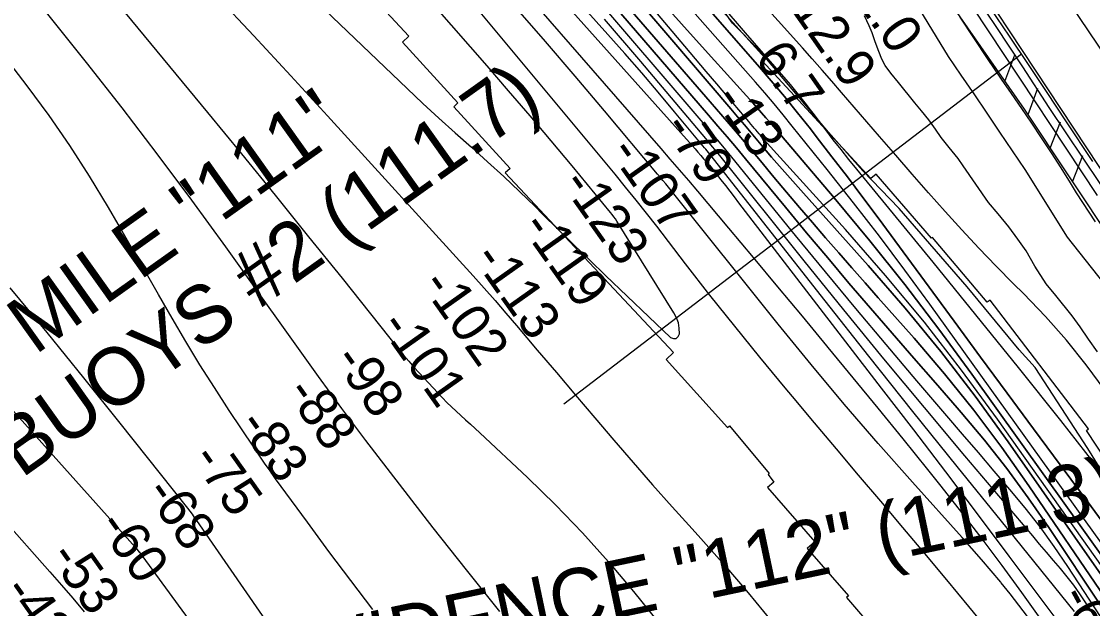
# Model space of a CAD drawing. Extents: x 3598634 to 3636690, y 517270 to 542944.
# Drawn here: x 3630127 to 3631986, y 531132 to 532151 of the extents above; entities that cross this region are included whole.
import ezdxf

# ---------------------------------------------------------------- set-up
doc = ezdxf.new("R2010")
doc.units = 0
for name, color, linetype in [('V-CHAN-NAID', 7, 'Continuous'), ('V-FLOD-BASE', 7, 'Continuous'), ('V-LEVE-TOET', 7, 'Continuous'), ('V-RIVR-EDGE', 7, 'Continuous'), ('V-RIVR-RANG', 7, 'Continuous'), ('V-ROAD-CNTR', 7, 'Continuous'), ('V-RRAP-FSHR', 7, 'Continuous'), ('V-RRAP-RVMT', 7, 'Continuous'), ('V-SITE-VEGE', 7, 'Continuous'), ('V-SURV-LINE', 7, 'Continuous'), ('V-TOPO-DPTH', 7, 'Continuous'), ('V-TOPO-MAJR', 7, 'Continuous'), ('V-TOPO-MINR', 7, 'Continuous'), ('V-TOPO-WATR', 7, 'Continuous')]:
    doc.layers.add(name, color=color, linetype=linetype)

msp = doc.modelspace()

# ---------------------------------------------------------------- linework, layer by layer
at = {"layer": 'V-FLOD-BASE'}
msp.add_lwpolyline([(3632088.1, 531737.6), (3631911.2, 532001.4), (3631865.1, 532071.7), (3631818.7, 532141.8), (3631772, 532211.7), (3631629, 532427)], dxfattribs=at)
at = {"layer": 'V-LEVE-TOET'}
for points in [[(3631931.4, 532205.2), (3631963.3, 532157.4), (3631995.3, 532109.7), (3632027.4, 532062), (3632059.7, 532014.5), (3632084.7, 531978.3)], [(3631756, 532158), (3631779.6, 532122.1), (3631803.5, 532086.4), (3631827.5, 532050.8), (3631845.3, 532025.4), (3631862.8, 531999.9), (3631880.1, 531974.3), (3631897.3, 531948.6), (3631914.2, 531922.7), (3631931, 531896.7), (3631947.6, 531870.5), (3631958.1, 531853.4), (3631968.9, 531836.5), (3631979.8, 531819.6), (3631990.9, 531802.9)]]:
    msp.add_lwpolyline(points, dxfattribs=at)
at = {"layer": 'V-RIVR-EDGE'}
msp.add_lwpolyline([(3632017.2, 531345.7), (3631978.1, 531409.5), (3631886.6, 531550), (3631859.1, 531580.7), (3631768.7, 531690), (3631650.7, 531826.3), (3631587.8, 531891.4), (3631527.9, 531958.4), (3631408.2, 532100.2), (3631361.1, 532147.5), (3631269.5, 532277.6)], dxfattribs=at)
at = {"layer": 'V-RIVR-RANG'}
msp.add_line((3631862.8, 532093.9), (3631068.6, 531486.3), dxfattribs=at)
at = {"layer": 'V-ROAD-CNTR'}
msp.add_lwpolyline([(3631808.6, 532173.8), (3631841.6, 532125.1), (3631874.4, 532076.2), (3631907, 532027.2), (3631939.3, 531978), (3631986.3, 531907.4)], dxfattribs=at)
at = {"layer": 'V-RRAP-FSHR'}
for p, q in [((3631834.3, 532046.7), (3631851.1, 532092.5)), ((3631874.3, 531989.2), (3631891.1, 532035.1)), ((3631912.7, 531930.7), (3631930.6, 531976.2)), ((3631951.4, 531872.4), (3631969.3, 531917.9))]:
    msp.add_line(p, q, dxfattribs=at)
for points in [[(3630818.4, 533455.2), (3630957.3, 533326.3), (3631067.4, 533225.4), (3631108.6, 533188.9), (3631135.9, 533137.7), (3631230.2, 532957.4), (3631328, 532787.8), (3631390.9, 532677.3), (3631425.4, 532632.4), (3631475.2, 532576), (3631524.1, 532510.9), (3631671, 532281.3), (3631867.7, 531998.6), (3632023.6, 531763.6)], [(3631798.4, 532098.2), (3631867.7, 531998.6), (3632023.6, 531763.6), (3632220.6, 531474.2), (3632277.8, 531387.1)]]:
    msp.add_lwpolyline(points, dxfattribs=at)
at = {"layer": 'V-RRAP-RVMT'}
for p, q in [((3630702.2, 532229.6), (3630799.5, 532125.1)), ((3631418, 532087.2), (3631319, 532196.3)), ((3630799.5, 532125.1), (3630788.7, 532115)), ((3630788.7, 532115), (3630884.4, 532009.2)), ((3631412.8, 532082.4), (3631418, 532087.2)), ((3631601.6, 531878.4), (3631412.8, 532082.4)), ((3630884.4, 532009.2), (3630877.3, 532002.3)), ((3630877.3, 532002.3), (3630975.1, 531895.5)), ((3630975.1, 531895.5), (3630966.9, 531888.1)), ((3630966.9, 531888.1), (3631259, 531576.3)), ((3631610.4, 531885.6), (3631601.6, 531878.4)), ((3631707, 531774.5), (3631610.4, 531885.6)), ((3631708.3, 531775.6), (3631707, 531774.5)), ((3631803.5, 531663.8), (3631708.3, 531775.6)), ((3631808.3, 531667.2), (3631803.5, 531663.8)), ((3631979.5, 531443.5), (3631808.3, 531667.2)), ((3631259, 531576.3), (3631246.4, 531564.3)), ((3631246.4, 531564.3), (3631352.6, 531446.2)), ((3631352.6, 531446.2), (3631355.9, 531449)), ((3631355.9, 531449), (3631425, 531366.1)), ((3631975.8, 531440.8), (3631979.5, 531443.5)), ((3632063.3, 531307.7), (3631975.8, 531440.8)), ((3631425, 531366.1), (3631423, 531364.4)), ((3631423, 531364.4), (3631432.8, 531351.2)), ((3631432.8, 531351.2), (3631422, 531341.9)), ((3631422, 531341.9), (3631504, 531247.5)), ((3631504, 531247.5), (3631491.1, 531236.3)), ((3631491.1, 531236.3), (3631562.5, 531154)), ((3631562.5, 531154), (3631558.9, 531150.8)), ((3631558.9, 531150.8), (3631640.2, 531057.1))]:
    msp.add_line(p, q, dxfattribs=at)
at = {"layer": 'V-SITE-VEGE'}
for p, q in [((3631679.7, 532181.6), (3631735.7, 532089.7)), ((3631598.8, 532142.9), (3631590.2, 532160.5)), ((3631603.9, 532130.8), (3631598.8, 532142.9)), ((3631609, 532115.6), (3631603.9, 532130.8)), ((3631615.2, 532098.3), (3631609, 532115.6)), ((3631620.3, 532085.4), (3631615.2, 532098.3)), ((3631626.4, 532074.4), (3631620.3, 532085.4)), ((3631735.7, 532089.7), (3631757.7, 532057.3)), ((3631636, 532060.9), (3631626.4, 532074.4)), ((3631649.6, 532044.6), (3631636, 532060.9)), ((3631677.8, 532009.5), (3631649.6, 532044.6)), ((3631757.7, 532057.3), (3631781.2, 532023.2)), ((3631689.5, 531995.7), (3631677.8, 532009.5)), ((3631781.2, 532023.2), (3631801.5, 531993.5)), ((3631702.1, 531979.9), (3631689.5, 531995.7)), ((3631801.5, 531993.5), (3631824.8, 531958.4)), ((3631713.6, 531963.8), (3631702.1, 531979.9)), ((3631723.7, 531949.3), (3631713.6, 531963.8)), ((3631824.8, 531958.4), (3631868.5, 531893.6)), ((3631737.4, 531932.2), (3631723.7, 531949.3)), ((3631753.3, 531912.8), (3631737.4, 531932.2)), ((3631761.6, 531900.4), (3631753.3, 531912.8)), ((3631805.5, 531836.3), (3631761.6, 531900.4)), ((3631868.5, 531893.6), (3631942.5, 531776.6)), ((3631822.7, 531816.7), (3631805.5, 531836.3)), ((3631840.9, 531794.5), (3631822.7, 531816.7)), ((3631856.5, 531773), (3631840.9, 531794.5)), ((3631871, 531752.7), (3631856.5, 531773)), ((3631942.5, 531776.6), (3632027.8, 531667.9)), ((3631886.1, 531726.2), (3631871, 531752.7)), ((3631905.9, 531695.3), (3631886.1, 531726.2)), ((3631922.7, 531675.2), (3631905.9, 531695.3)), ((3631950.7, 531639.9), (3631922.7, 531675.2)), ((3631964.9, 531620.9), (3631950.7, 531639.9)), ((3631979.1, 531599.4), (3631964.9, 531620.9)), ((3631994.6, 531577.1), (3631979.1, 531599.4))]:
    msp.add_line(p, q, dxfattribs=at)
at = {"layer": 'V-SURV-LINE'}
for points in [[(3631641.7, 532437.2), (3632019.6, 531865)], [(3631994.6, 531848.5), (3631616.7, 532420.7)]]:
    msp.add_lwpolyline(points, dxfattribs=at)
at = {"layer": 'V-TOPO-DPTH'}
for points in [[(3632002.9, 531282.8), (3631983.7, 531308.8), (3631929.9, 531381.4), (3631883.9, 531443.6), (3631837.8, 531505.9), (3631791.8, 531568.3), (3631745.9, 531630.6), (3631613.9, 531809.8), (3631587.5, 531845.4), (3631560.9, 531880.8), (3631533.9, 531916), (3631506.8, 531951), (3631496.6, 531964.1), (3631474.2, 531992.3), (3631451.4, 532020.3), (3631428.2, 532047.8), (3631404.7, 532075.2), (3630735.4, 532840.6)], [(3630735.4, 532840.6), (3631404.7, 532075.2), (3631428.2, 532047.8), (3631451.4, 532020.3), (3631474.2, 531992.3), (3631496.6, 531964.1), (3631506.8, 531951), (3631533.9, 531916), (3631560.9, 531880.8), (3631587.5, 531845.4), (3631613.9, 531809.8), (3631745.9, 531630.6), (3631791.8, 531568.3), (3631837.8, 531505.9), (3631883.9, 531443.6), (3631929.9, 531381.4), (3631983.7, 531308.8), (3632002.9, 531282.8)], [(3630664.1, 532771), (3631322.4, 532011.4), (3631344.4, 531985.9), (3631366.3, 531960.3), (3631388, 531934.6), (3631409.7, 531908.8), (3631433, 531880.7), (3631455.3, 531854.2), (3631477.7, 531827.8), (3631500.2, 531801.5), (3631522.9, 531775.3), (3631545.7, 531749.3), (3631568.6, 531723.3), (3631591.5, 531697.3), (3631614.4, 531671.3), (3631676.4, 531601.3), (3631729.1, 531539.4), (3631780.3, 531476.2), (3631828.9, 531411.2), (3631875.9, 531344.8), (3632008, 531150.7)], [(3632008, 531150.7), (3631875.9, 531344.8), (3631828.9, 531411.2), (3631780.3, 531476.2), (3631729.1, 531539.4), (3631676.4, 531601.3), (3631614.4, 531671.3), (3631591.5, 531697.3), (3631568.6, 531723.3), (3631545.7, 531749.3), (3631522.9, 531775.3), (3631500.2, 531801.5), (3631477.7, 531827.8), (3631455.3, 531854.2), (3631433, 531880.7), (3631409.7, 531908.8), (3631388, 531934.6), (3631366.3, 531960.3), (3631344.4, 531985.9), (3631322.4, 532011.4), (3630664.1, 532771)], [(3630888.7, 532488.3), (3631319.7, 531988.2), (3631335.9, 531969.2), (3631352, 531950.2), (3631368, 531931.1), (3631383.9, 531912), (3631453.1, 531828.2), (3631489.7, 531784.1), (3631526.5, 531740.2), (3631563.5, 531696.6), (3631600.8, 531653.2), (3631638.3, 531609.9), (3631675.8, 531566.6), (3631713.4, 531523.4), (3631751, 531480.3), (3631758.4, 531471.9), (3631798.7, 531423.8), (3631837.7, 531374.7), (3631874.8, 531324.1), (3631910.5, 531272.5), (3632003.5, 531132.5)], [(3632003.5, 531132.5), (3631910.5, 531272.5), (3631874.8, 531324.1), (3631837.7, 531374.7), (3631798.7, 531423.8), (3631758.4, 531471.9), (3631751, 531480.3), (3631713.4, 531523.4), (3631675.8, 531566.6), (3631638.3, 531609.9), (3631600.8, 531653.2), (3631563.5, 531696.6), (3631526.5, 531740.2), (3631489.7, 531784.1), (3631453.1, 531828.2), (3631383.9, 531912), (3631368, 531931.1), (3631352, 531950.2), (3631335.9, 531969.2), (3631319.7, 531988.2), (3630888.7, 532488.3)], [(3632007.9, 531510.4), (3631975.2, 531554.8), (3631941, 531597.8), (3631904.4, 531638.9), (3631866.3, 531678.7), (3631849.2, 531695.5), (3631818.7, 531726.2), (3631788.6, 531757.2), (3631759.2, 531788.9), (3631730.2, 531820.9), (3631701.5, 531853.3), (3631673, 531885.8), (3631644.6, 531918.5), (3631616.4, 531951.2), (3631550.6, 532027.6), (3631533.8, 532047), (3631516.8, 532066.4), (3631499.8, 532085.7), (3631482.6, 532104.9), (3631234.7, 532380.8)], [(3631192.9, 532192.6), (3631255.9, 532118.9), (3631358.2, 531999.2), (3631370, 531985.2), (3631381.9, 531971.3), (3631393.6, 531957.3), (3631405.3, 531943.3), (3631410.8, 531936.7), (3631419.8, 531926), (3631428.9, 531915.3), (3631438.1, 531904.8), (3631447.3, 531894.2), (3631456.5, 531883.8), (3631465.8, 531873.3), (3631475.1, 531862.9), (3631484.5, 531852.5), (3631596.7, 531727.4), (3631660.8, 531653.4), (3631723, 531577.9), (3631782.4, 531500.2), (3631839.9, 531421), (3632013.3, 531173)], [(3632013.3, 531173), (3631839.9, 531421), (3631782.4, 531500.2), (3631723, 531577.9), (3631660.8, 531653.4), (3631596.7, 531727.4), (3631484.5, 531852.5), (3631475.1, 531862.9), (3631465.8, 531873.3), (3631456.5, 531883.8), (3631447.3, 531894.2), (3631438.1, 531904.8), (3631428.9, 531915.3), (3631419.8, 531926), (3631410.8, 531936.7), (3631405.3, 531943.3), (3631393.6, 531957.3), (3631381.9, 531971.3), (3631370, 531985.2), (3631358.2, 531999.2), (3631255.9, 532118.9), (3631192.9, 532192.6)], [(3632024.6, 531192.8), (3631777, 531538.6), (3631719.4, 531616.8), (3631660.6, 531694.1), (3631599.9, 531769.8), (3631537.8, 531844.5), (3631426.6, 531975.1), (3631419.2, 531983.7), (3631411.7, 531992.3), (3631404.1, 532000.8), (3631396.6, 532009.3), (3631319.1, 532095), (3631273, 532146.5), (3631227.3, 532198.3)], [(3631227.3, 532198.3), (3631273, 532146.5), (3631319.1, 532095), (3631396.6, 532009.3), (3631404.1, 532000.8), (3631411.7, 531992.3), (3631419.2, 531983.7), (3631426.6, 531975.1), (3631537.8, 531844.5), (3631599.9, 531769.8), (3631660.6, 531694.1), (3631719.4, 531616.8), (3631777, 531538.6), (3632024.6, 531192.8)]]:
    msp.add_lwpolyline(points, dxfattribs=at)
at = {"layer": 'V-TOPO-MAJR'}
for points in [[(3630207.9, 532286.1), (3630450.1, 531992.4), (3630508.8, 531920.9), (3630567.3, 531849.2), (3630625.5, 531777.2), (3630683.5, 531705.1), (3630782.4, 531581.5), (3630790.9, 531571.1), (3630799.6, 531560.9), (3630808.4, 531550.8), (3630817.5, 531540.9), (3630857.8, 531497.8), (3630865.5, 531489.7), (3630873.4, 531481.9), (3630881.5, 531474.2), (3630889.8, 531466.8), (3630898.1, 531459.4), (3630906.4, 531451.9), (3630914.7, 531444.4), (3630922.8, 531436.8), (3631005.5, 531359.4), (3631054, 531312.1), (3631101, 531263.5), (3631146, 531213), (3631189.6, 531161.2), (3631447.1, 530841.9)], [(3631999.8, 531117.9), (3631943.5, 531204.6), (3631919.9, 531239.3), (3631895.5, 531273.4), (3631869.6, 531306.4), (3631842.9, 531338.7), (3631815.5, 531370.5), (3631788.1, 531402.4), (3631760.8, 531434.3), (3631733.4, 531466.2), (3631681.3, 531527.2), (3631628.2, 531589.9), (3631575.3, 531652.7), (3631522.9, 531716), (3631470.8, 531779.4), (3631360.3, 531915), (3631349.6, 531928), (3631338.8, 531941), (3631328, 531953.8), (3631317.1, 531966.7), (3631101.6, 532218.8)], [(3631793.7, 531216.8), (3631776.9, 531236), (3631759.9, 531255.2), (3631673.7, 531351), (3631614.1, 531418.4), (3631555.2, 531486.5), (3631497.6, 531555.5), (3631440.6, 531625.2), (3631250, 531862.9), (3631245.3, 531868.7), (3631240.6, 531874.5), (3631235.8, 531880.2), (3631231.1, 531885.9), (3631139.1, 531995.6), (3631088, 532055.9), (3631036.6, 532115.9), (3630984.7, 532175.5)], [(3629840.4, 531575.2), (3630176.6, 531195.6), (3630196.6, 531172.7), (3630216.4, 531149.7), (3630235.9, 531126.3)], [(3632307.1, 530359.4), (3631920.6, 531048.5), (3631918.1, 531052.8), (3631915.5, 531057), (3631912.8, 531061.2), (3631910, 531065.3), (3631887.5, 531097.7), (3631873.2, 531117.8), (3631858.6, 531137.6), (3631843.4, 531157.1), (3631827.9, 531176.3), (3631826.8, 531177.7), (3631810.3, 531197.3), (3631793.7, 531216.8)]]:
    msp.add_lwpolyline(points, dxfattribs=at)
at = {"layer": 'V-TOPO-MINR'}
for points in [[(3632016.2, 531185.8), (3631821.5, 531460.4), (3631758.9, 531545.4), (3631694.4, 531628.8), (3631627, 531709.9), (3631557.6, 531789.4), (3631421.7, 531939.7), (3631418.8, 531942.9), (3631415.9, 531946.1), (3631413.1, 531949.4), (3631410.2, 531952.6), (3631407.3, 531955.8), (3631404.5, 531959.1), (3631401.7, 531962.4), (3631398.9, 531965.7), (3631397.1, 531967.9), (3631393.3, 531972.4), (3631389.6, 531976.8), (3631385.9, 531981.2), (3631382.2, 531985.6), (3631352.6, 532020.4), (3631334.1, 532042.2), (3631315.6, 532064), (3631297.1, 532085.8), (3631278.6, 532107.7), (3630700.4, 532792.3)], [(3632008, 531150.7), (3631875.9, 531344.8), (3631828.9, 531411.2), (3631780.3, 531476.2), (3631729.1, 531539.4), (3631676.4, 531601.3), (3631614.4, 531671.3), (3631591.5, 531697.3), (3631568.6, 531723.3), (3631545.7, 531749.3), (3631522.9, 531775.3), (3631500.2, 531801.5), (3631477.7, 531827.8), (3631455.3, 531854.2), (3631433, 531880.7), (3631409.7, 531908.8), (3631388, 531934.6), (3631366.3, 531960.3), (3631344.4, 531985.9), (3631322.4, 532011.4), (3630664.1, 532771)], [(3631955.2, 531126.6), (3631828, 531283.3), (3631751, 531378.5), (3631674.3, 531474), (3631598.1, 531569.9), (3631522.1, 531665.9), (3631322.1, 531920.1), (3631319.8, 531923), (3631317.5, 531925.9), (3631315.2, 531928.8), (3631312.8, 531931.6), (3631260.9, 531994.1), (3631232.4, 532028), (3631203.7, 532061.6), (3631174.5, 532095), (3631145.1, 532128.1), (3630644.3, 532686.4)], [(3631263.4, 531600.7), (3631266.7, 531603.7), (3631269.2, 531608.7), (3631268.8, 531618.3), (3631267.3, 531627.6), (3631264.1, 531636.5), (3631259.7, 531645.2), (3631160.6, 531804.1), (3631158, 531808), (3631155.3, 531811.9), (3631152.5, 531815.7), (3631149.6, 531819.4), (3631083, 531899.9), (3631046.5, 531943.6), (3631009.8, 531987.1), (3630972.7, 532030.4), (3630935.4, 532073.4), (3630506.3, 532563.9)], [(3632003.5, 531132.5), (3631910.5, 531272.5), (3631874.8, 531324.1), (3631837.7, 531374.7), (3631798.7, 531423.8), (3631758.4, 531471.9), (3631751, 531480.3), (3631713.4, 531523.4), (3631675.8, 531566.6), (3631638.3, 531609.9), (3631600.8, 531653.2), (3631563.5, 531696.6), (3631526.5, 531740.2), (3631489.7, 531784.1), (3631453.1, 531828.2), (3631383.9, 531912), (3631368, 531931.1), (3631352, 531950.2), (3631335.9, 531969.2), (3631319.7, 531988.2), (3630888.7, 532488.3)], [(3631695.4, 531227.2), (3631657.2, 531272.7), (3631618.8, 531318.1), (3631580.3, 531363.5), (3631541.9, 531408.9), (3631503.6, 531454.4), (3631465.3, 531500), (3631452.9, 531514.8), (3631408.8, 531568), (3631365.1, 531621.7), (3631322.2, 531675.8), (3631279.6, 531730.3), (3631229.7, 531795.2), (3631211.9, 531818), (3631194, 531840.7), (3631175.8, 531863.1), (3631157.4, 531885.5), (3630732.5, 532396.6)], [(3632061, 531163.2), (3631703.6, 531660.1), (3631660.3, 531719.3), (3631616.4, 531778.1), (3631571.5, 531836.1), (3631525.9, 531893.6), (3631465.1, 531969.2), (3631449.4, 531988.5), (3631433.5, 532007.6), (3631417.3, 532026.6), (3631401, 532045.4), (3631091, 532397.1)], [(3632007.9, 531510.4), (3631975.2, 531554.8), (3631941, 531597.8), (3631904.4, 531638.9), (3631866.3, 531678.7), (3631849.2, 531695.5), (3631818.7, 531726.2), (3631788.6, 531757.2), (3631759.2, 531788.9), (3631730.2, 531820.9), (3631701.5, 531853.3), (3631673, 531885.8), (3631644.6, 531918.5), (3631616.4, 531951.2), (3631550.6, 532027.6), (3631533.8, 532047), (3631516.8, 532066.4), (3631499.8, 532085.7), (3631482.6, 532104.9), (3631234.7, 532380.8)], [(3630886.7, 532332.4), (3631236.8, 531930.3), (3631252.8, 531911.8), (3631268.8, 531893.2), (3631284.7, 531874.6), (3631300.4, 531855.9), (3631354.3, 531791.7), (3631397, 531740.9), (3631439.5, 531690), (3631482, 531639), (3631524.4, 531588), (3631526.9, 531585), (3631570.4, 531532.4), (3631613.7, 531479.6)], [(3630957.7, 531126.8), (3630899.3, 531198.8), (3630841.9, 531271.7), (3630725, 531423.6), (3630704, 531451.1), (3630683.2, 531478.8), (3630662.7, 531506.7), (3630642.4, 531534.8), (3630481.7, 531759.3), (3630422.6, 531840.5), (3630362.8, 531920.9), (3630301.7, 532000.5), (3630239.8, 532079.4), (3630133.3, 532212.9), (3630123.9, 532224.5)], [(3630466.2, 532194.7), (3630530.6, 532125.8), (3630594.6, 532056.5), (3630658.3, 531986.9), (3630911.1, 531709), (3630930.2, 531687.7), (3630949.2, 531666.3), (3630968, 531644.6), (3630986.6, 531622.9), (3631022.5, 531580.4), (3631055.6, 531541.3), (3631088.8, 531502.1), (3631122.1, 531463), (3631155.4, 531424), (3631188.9, 531385.1), (3631222.7, 531346.4), (3631256.8, 531308.1), (3631291.1, 531270), (3631306.3, 531253.3), (3631347.9, 531206.5), (3631388.7, 531159.1), (3631428.5, 531110.8)], [(3632013.3, 531173), (3631839.9, 531421), (3631782.4, 531500.2), (3631723, 531577.9), (3631660.8, 531653.4), (3631596.7, 531727.4), (3631484.5, 531852.5), (3631475.1, 531862.9), (3631465.8, 531873.3), (3631456.5, 531883.8), (3631447.3, 531894.2), (3631438.1, 531904.8), (3631428.9, 531915.3), (3631419.8, 531926), (3631410.8, 531936.7), (3631405.3, 531943.3), (3631393.6, 531957.3), (3631381.9, 531971.3), (3631370, 531985.2), (3631358.2, 531999.2), (3631255.9, 532118.9), (3631192.9, 532192.6)], [(3632024.6, 531192.8), (3631777, 531538.6), (3631719.4, 531616.8), (3631660.6, 531694.1), (3631599.9, 531769.8), (3631537.8, 531844.5), (3631426.6, 531975.1), (3631419.2, 531983.7), (3631411.7, 531992.3), (3631404.1, 532000.8), (3631396.6, 532009.3), (3631319.1, 532095), (3631273, 532146.5), (3631227.3, 532198.3)], [(3630640.9, 532183), (3630796.5, 532034.4), (3630824, 532008.5), (3630851.7, 531982.8), (3630879.8, 531957.5), (3630908, 531932.4), (3630936.2, 531907.3), (3630964.1, 531881.8), (3630991.5, 531855.7), (3631018.5, 531829.3), (3631031.6, 531816.3), (3631058.7, 531789.5), (3631086, 531762.8), (3631113.4, 531736.3), (3631140.9, 531710), (3631253.8, 531602.5), (3631259, 531600.6), (3631263.4, 531600.7)], [(3631068.4, 532184.1), (3631147.7, 532095.5), (3631296.3, 531929.5), (3631301.3, 531923.9), (3631306.3, 531918.2), (3631311.2, 531912.5), (3631316.2, 531906.8), (3631321.1, 531901.1), (3631325.9, 531895.3), (3631330.6, 531889.4), (3631335.3, 531883.5), (3631341.3, 531875.7), (3631348.9, 531865.8), (3631356.5, 531856), (3631364.1, 531846.1), (3631371.7, 531836.2), (3631619.5, 531514.5), (3631675.3, 531441.8), (3631730.8, 531369), (3631786, 531296), (3631841.1, 531222.8), (3631921, 531116.1)], [(3632003.8, 531365.4), (3631931, 531457.9), (3631857.8, 531549.9), (3631783.9, 531641.5), (3631709.6, 531732.7), (3631576.9, 531894.4), (3631563.2, 531911.3), (3631549.7, 531928.3), (3631536.3, 531945.5), (3631523.1, 531962.7), (3631510.5, 531979.5), (3631503.6, 531988.4), (3631496.8, 531997.4), (3631489.9, 532006.3), (3631483, 532015.1), (3631476, 532024), (3631469, 532032.7), (3631461.7, 532041.3), (3631454.4, 532049.9), (3631383.9, 532131.1), (3631341.4, 532180.3)], [(3631996.9, 531107), (3631974.5, 531141.7), (3631964.2, 531157.1), (3631953.5, 531172.2), (3631942.1, 531186.8), (3631930.4, 531201.2), (3631918.4, 531215.3), (3631906.3, 531229.5), (3631894.3, 531243.6), (3631882.4, 531257.8), (3631764.8, 531396.9), (3631694.3, 531480.9), (3631624.2, 531565.3), (3631554.8, 531650.2), (3631485.8, 531735.4), (3631339.3, 531917.8), (3631333.2, 531925.3), (3631327.1, 531932.7), (3631321, 531940.1), (3631314.8, 531947.5), (3631202, 532081.1), (3631139, 532154.9)], [(3630737, 531130.1), (3630698.7, 531180.3), (3630660.8, 531231), (3630623.3, 531281.9), (3630568.3, 531357), (3630558.6, 531370.6), (3630549, 531384.2), (3630539.5, 531397.9), (3630530.2, 531411.7), (3630487.7, 531475.7), (3630462, 531515.2), (3630436.8, 531555), (3630412.5, 531595.2), (3630388.6, 531635.8), (3630365.2, 531676.7), (3630341.7, 531717.5), (3630318.2, 531758.3), (3630294.7, 531799.1), (3630278.2, 531827.7), (3630245.4, 531882.2), (3630211.2, 531935.6), (3630174.9, 531987.7), (3630137.2, 532038.8), (3630059.6, 532139.8)], [(3629817.3, 531804.7), (3630324.8, 531237.7), (3630327.9, 531234.2), (3630331, 531230.5), (3630331.1, 531230.4), (3630331.2, 531230.2), (3630719.1, 530700.6)], [(3630106.9, 531688.4), (3630171.3, 531610.8), (3630234.9, 531532.5), (3630298, 531453.7), (3630415, 531305.9), (3630419.1, 531300.7), (3630423.1, 531295.4), (3630426.9, 531290.1), (3630430.8, 531284.7), (3630854.6, 530672.1)], [(3631613.7, 531479.6), (3631656.7, 531426.5), (3631699.5, 531373.4), (3631722.8, 531344.4), (3631758.7, 531298.8), (3631794.1, 531252.9), (3631828.7, 531206.4), (3631862.9, 531159.5), (3631914.9, 531086.8), (3631922.5, 531075.9), (3631929.9, 531064.8), (3631937, 531053.4), (3631943.8, 531042), (3632141.8, 530700)], [(3632022.9, 530777.4), (3631983.8, 530840.4), (3631943.6, 530902.7), (3631887.8, 530986.7), (3631874.3, 531006.2), (3631860.5, 531025.5), (3631846.1, 531044.4), (3631831.2, 531063), (3631771.4, 531135.6), (3631733.5, 531181.4), (3631695.4, 531227.2)]]:
    msp.add_lwpolyline(points, dxfattribs=at)
at = {"layer": 'V-TOPO-WATR'}
msp.add_lwpolyline([(3632002.9, 531282.8), (3631983.7, 531308.8), (3631929.9, 531381.4), (3631883.9, 531443.6), (3631837.8, 531505.9), (3631791.8, 531568.3), (3631745.9, 531630.6), (3631613.9, 531809.8), (3631587.5, 531845.4), (3631560.9, 531880.8), (3631533.9, 531916), (3631506.8, 531951), (3631496.6, 531964.1), (3631474.2, 531992.3), (3631451.4, 532020.3), (3631428.2, 532047.8), (3631404.7, 532075.2), (3630735.4, 532840.6)], dxfattribs=at)

# ---------------------------------------------------------------- texts
at = {"layer": 'V-CHAN-NAID'}
for s, rotation, p in [(' BUOYS #2 (111.7)', 35.48, (3630096.8, 531335.2)), ('MILE "111" ', 35.48, (3630150.5, 531570.8)), ('PROVIDENCE "112" (111.3)', 11.9068, (3630371.3, 530948.5))]:
    msp.add_text(s, height=100, rotation=rotation, dxfattribs=at).set_placement(p)
at = {"layer": 'V-RIVR-RANG'}
for s, rotation, p in [('12.0', 305.0383, (3631541.2, 532232.5)), ('12.9', 305.0383, (3631461, 532172.7)), ('6.7', 305.0383, (3631398.5, 532087.7)), ('-13', 305.3233, (3631326.7, 532015.3)), ('-79', 305.3233, (3631238.7, 531966.5)), ('-107', 305.3233, (3631146.1, 531924.1)), ('-123', 305.3233, (3631062.9, 531868.7)), ('-119', 305.3233, (3630992.9, 531794.5)), ('-113', 305.3233, (3630909.2, 531739.7)), ('-102', 305.3233, (3630819.2, 531693.7)), ('-101', 305.3233, (3630747.1, 531622.5)), ('-98', 305.3233, (3630666.4, 531563.4)), ('-88', 305.3233, (3630584.1, 531506.6)), ('-83', 305.3233, (3630500.8, 531451.1)), ('-75', 305.3233, (3630420.3, 531391.8)), ('-68', 305.3233, (3630339.5, 531332.9)), ('-60', 305.3233, (3630257.6, 531275.5)), ('-53', 305.3233, (3630173.3, 531221.5)), ('-43', 305.3233, (3630092.8, 531162.2)), ('-67', 298.5245, (3631928.1, 531152.8))]:
    msp.add_text(s, height=67, rotation=rotation, dxfattribs=at).set_placement(p)

doc.saveas('drawing.dxf')
